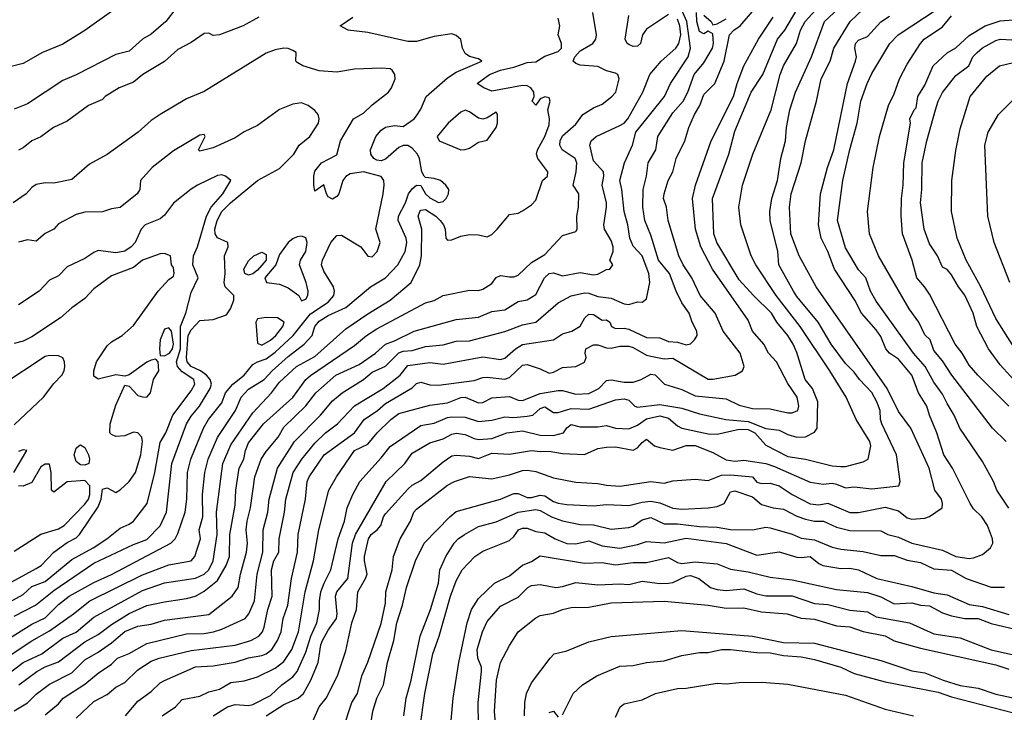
# Model space of a CAD drawing. Header units: metres. Extents: x -46681 to -43747, y -240911 to -237677.
# Tile 566 of 656: x -46072 to -45961, y -239192 to -239114. Entities that reach past the tile are written whole.
import ezdxf

# ---------------------------------------------------------------- set-up
doc = ezdxf.new("R2010")
doc.units = ezdxf.units.M
doc.layers.add('CONTOUR_INDEX', color=1, linetype='Continuous')
doc.layers.add('CONTOUR_INTER', color=3, linetype='Continuous')

msp = doc.modelspace()

# ---------------------------------------------------------------- linework, layer by layer
at = {"layer": 'CONTOUR_INDEX'}
for points, elevation in [([(-46069.1, -239192.41), (-46067.6, -239191.16), (-46067.06, -239190.52), (-46064.6, -239188.94), (-46063.1, -239187.71), (-46061.6, -239186.68), (-46060.92, -239186.02), (-46059.6, -239185.49), (-46057.6, -239184.35), (-46053.1, -239183.25), (-46051.1, -239183.23), (-46050.06, -239183.02), (-46049.1, -239182.74), (-46046.48, -239181.52), (-46046.08, -239181.02), (-46045.43, -239179.52), (-46045.13, -239176.52), (-46044.48, -239174.02), (-46044.45, -239171.52), (-46043.9, -239169.52), (-46043.77, -239168.02), (-46042.83, -239164.52), (-46040.9, -239161.52), (-46037.95, -239158.52), (-46036.6, -239156.92), (-46035.52, -239156.02), (-46033.1, -239154.51), (-46032.1, -239153.68), (-46030.6, -239152.98), (-46029.1, -239151.5), (-46028.6, -239151.3), (-46027.6, -239151.22), (-46026.1, -239150.77), (-46024.1, -239150.6), (-46022.6, -239150.16), (-46021.1, -239150.13), (-46017.1, -239149.06), (-46015.1, -239148.31), (-46013.6, -239148.02), (-46011.1, -239145.85), (-46009.6, -239145.05), (-46008.1, -239144.72), (-46007.6, -239144.73), (-46006.6, -239145.12), (-46005.1, -239145.32), (-46003.6, -239145.96), (-46003.1, -239146.04), (-46002.1, -239145.74), (-46001.6, -239145.75), (-46001.1, -239145.4), (-46000.71, -239143.52), (-46000.82, -239142.52), (-46001.6, -239140.52), (-46002.6, -239139.42), (-46002.99, -239138.52), (-46003.21, -239137.02), (-46003.61, -239135.52), (-46003.88, -239133.02), (-46004.11, -239132.02), (-46003.58, -239130.02), (-46002.67, -239128.02), (-46002.29, -239126.52), (-45999.07, -239122.52), (-45998.36, -239121.02), (-45996.39, -239118.02), (-45996.1, -239117.02), (-45996.52, -239114.02), (-45997.6, -239111.64)], 105), ([(-46044.1, -239192.53), (-46042.1, -239191.26), (-46040.47, -239190.52), (-46039.9, -239190.02), (-46039.05, -239188.52), (-46038.24, -239186.52), (-46037.93, -239184.52), (-46037.73, -239184.02), (-46037.1, -239182.83), (-46036.15, -239181.52), (-46036.06, -239181.02), (-46036.28, -239179.02), (-46036.1, -239178.51), (-46034.87, -239177.02), (-46034.33, -239173.02), (-46034, -239172.02), (-46030.54, -239166.02), (-46028.42, -239164.02), (-46027.6, -239162.83), (-46025.6, -239161.66), (-46024.1, -239161.21), (-46023.1, -239160.68), (-46022.6, -239160.56), (-46021.6, -239160.72), (-46020.6, -239161.19), (-46020.1, -239161.3), (-46018.6, -239161.16), (-46016.89, -239160.52), (-46015.1, -239160.31), (-46013.1, -239160.79), (-46011.6, -239160.84), (-46010.46, -239160.52), (-46010.1, -239159.96), (-46009.6, -239159.61), (-46008.6, -239159.87), (-46006.6, -239159.87), (-46005.6, -239159.69), (-46004.6, -239159.99), (-46003.1, -239160.07), (-46002.1, -239159.66), (-46001.1, -239158.94), (-45999.6, -239158.63), (-45998.6, -239158.87), (-45997.6, -239159.73), (-45997.1, -239159.99), (-45994.1, -239160.63), (-45993.1, -239160.7), (-45990.6, -239160.13), (-45989.6, -239160.15), (-45988.85, -239160.52), (-45987.6, -239161.94), (-45985.1, -239163.22), (-45983.1, -239163.52), (-45980.1, -239164.25), (-45979.1, -239164.34), (-45978.6, -239164.34), (-45976.6, -239163.8), (-45976.02, -239163.52), (-45975.71, -239162.02), (-45975.83, -239161.52), (-45977.39, -239159.02), (-45978.52, -239156.52), (-45980.34, -239153.52), (-45983.72, -239148.52), (-45986.43, -239145.02), (-45988.72, -239141.52), (-45989.25, -239140.52), (-45990.42, -239137.02), (-45990.65, -239135.02), (-45990.23, -239132.52), (-45989.06, -239129.02), (-45986.99, -239124.02), (-45985.98, -239120.02), (-45985.6, -239119.04), (-45984.13, -239116.52), (-45983.67, -239115.02), (-45983.14, -239114.02), (-45980.92, -239111.52)], 110), ([(-45960.42, -239161.52), (-45961.95, -239160.02), (-45966.57, -239154.02), (-45967.6, -239152.39), (-45968.6, -239151.22), (-45969.02, -239150.02), (-45969.6, -239149.44), (-45970.28, -239148.02), (-45971.38, -239146.52), (-45974.86, -239140.52), (-45975.87, -239138.02), (-45976.08, -239135.52), (-45975.46, -239130.52), (-45974.73, -239127.02), (-45973.73, -239123.52), (-45973.1, -239122.22), (-45972.47, -239120.52), (-45971.6, -239118.85), (-45970.12, -239116.52), (-45969.69, -239116.02), (-45967.6, -239114.61), (-45966.6, -239113.39)], 115), ([(-46076.6, -239185.89), (-46070.6, -239182.17), (-46069.1, -239181.45), (-46067.6, -239179.95), (-46066.39, -239179.02), (-46063.6, -239177.46), (-46061.6, -239176.57), (-46054.87, -239173.02), (-46054.39, -239172.52), (-46054.1, -239171.91), (-46053.26, -239169.52), (-46053.08, -239168.02), (-46053.02, -239165.02), (-46052.64, -239163.52), (-46051.2, -239160.02), (-46050.62, -239159.02), (-46049.1, -239157.13), (-46048.7, -239156.02), (-46047.87, -239155.02), (-46046.6, -239154.01), (-46045.6, -239152.8), (-46045.1, -239152.5), (-46044.1, -239152.15), (-46043.1, -239151.42), (-46041.06, -239149.52), (-46039.1, -239147.08), (-46037.1, -239145.76), (-46036.46, -239145.02), (-46036.36, -239144.52), (-46036.49, -239144.02), (-46037.6, -239142.27), (-46037.85, -239141.52), (-46037.75, -239141.02), (-46036.81, -239139.02), (-46036.1, -239138.22), (-46035.6, -239138.18), (-46033.39, -239139.52), (-46032.6, -239140.54), (-46032.1, -239140.64), (-46031.54, -239140.02), (-46031.2, -239139.02), (-46031.69, -239137.52), (-46030.86, -239133.52), (-46030.77, -239132.52), (-46030.8, -239132.02), (-46031.1, -239131.54), (-46033.1, -239131.04), (-46034.6, -239131.25), (-46035.1, -239131.55), (-46035.43, -239132.02), (-46035.9, -239133.52), (-46036.1, -239133.82), (-46036.6, -239134.12), (-46037.1, -239133.83), (-46037.29, -239133.52), (-46037.6, -239132.48), (-46038.6, -239133.22), (-46038.73, -239132.52), (-46038.7, -239131.52), (-46038.6, -239130.96), (-46037.86, -239130.02), (-46036.1, -239129.1), (-46035.68, -239127.52), (-46034.21, -239125.02), (-46033.1, -239124.39), (-46032.1, -239123.43), (-46030.27, -239122.02), (-46029.92, -239121.52), (-46029.52, -239120.52), (-46029.56, -239120.02), (-46029.86, -239119.52), (-46030.1, -239119.39), (-46031.1, -239119.29), (-46034.1, -239119.42), (-46036.1, -239119.75), (-46038.1, -239119.61), (-46039.95, -239119.02), (-46040.6, -239118.65), (-46040.76, -239118.52), (-46040.73, -239117.52), (-46041.1, -239117.29), (-46041.6, -239117.08), (-46042.1, -239117.04), (-46043.1, -239117.22), (-46044.1, -239117.59), (-46051.1, -239121.94), (-46053.1, -239122.76), (-46056.1, -239124.52), (-46057.1, -239125.21), (-46058.58, -239126.52), (-46062.1, -239129.05), (-46064.1, -239130.16), (-46066.1, -239131.89), (-46068.1, -239132.3), (-46069.1, -239132.25), (-46070.1, -239132.46), (-46070.6, -239132.79), (-46071.24, -239133.52), (-46072.73, -239134.52)], 100), ([(-46045.49, -239140.52), (-46044.6, -239140.12), (-46044.1, -239140.36), (-46044.11, -239141.02), (-46045.1, -239142.15), (-46045.6, -239142.54), (-46046.1, -239142.71), (-46046.52, -239142.52), (-46046.63, -239142.02), (-46046.1, -239141.07), (-46045.49, -239140.52)], 100), ([(-46026.73, -239194.02), (-46026.16, -239190.02), (-46025.25, -239185.52), (-46024.53, -239183.52), (-46023.26, -239179.02), (-46022.6, -239177.28), (-46021.93, -239176.02), (-46020.52, -239174.52), (-46019.6, -239173.91), (-46016.6, -239172.7), (-46016.1, -239172.27), (-46015.55, -239171.52), (-46015.1, -239171.33), (-46014.6, -239171.31), (-46013.6, -239171.68), (-46012.6, -239171.83), (-46011.43, -239172.52), (-46010.1, -239173.05), (-46009.1, -239173.08), (-46007.6, -239172.76), (-46006.1, -239173.32), (-46004.1, -239173.57), (-46002.1, -239173.16), (-46001.1, -239172.83), (-45999.1, -239172.96), (-45996.6, -239172.46), (-45992.1, -239173.06), (-45988.6, -239174.38), (-45986.1, -239173.99), (-45984.1, -239174.59), (-45983.6, -239174.65), (-45982.6, -239174.51), (-45981.6, -239175.31), (-45981.13, -239175.52), (-45979.1, -239175.86), (-45978.1, -239175.83), (-45977.1, -239176.02), (-45975.06, -239177.02), (-45971.1, -239177.92), (-45968.6, -239178.63), (-45967.1, -239178.86), (-45964.6, -239179.95), (-45963.1, -239180.19), (-45960.1, -239181.09)], 115), ([(-46010.6, -239192.44), (-46009.37, -239190.02), (-46008.34, -239189.02), (-46006.7, -239188.02), (-46004.1, -239186.91), (-46002.6, -239186.84), (-46001.1, -239186.5), (-45999.1, -239186.3), (-45997.1, -239185.7), (-45995.1, -239185.39), (-45994.1, -239185.36), (-45992.6, -239185.05), (-45991.6, -239185.03), (-45988.6, -239185.36), (-45987.1, -239185.41), (-45985.6, -239185.72), (-45983.6, -239185.87), (-45982.1, -239186.16), (-45979.11, -239187.02), (-45977.6, -239187.76), (-45974.1, -239188.69), (-45968.1, -239189.86), (-45966.6, -239190.38), (-45959.6, -239192.21)], 120), ([(-46012.1, -239192.17), (-46011.6, -239191.99), (-46011.1, -239192.68)], 120)]:
    msp.add_lwpolyline(points, dxfattribs=dict(at, elevation=elevation))
at = {"layer": 'CONTOUR_INTER'}
for points, elevation in [([(-46035.39, -239194.02), (-46034.43, -239191.02), (-46033.78, -239190.02), (-46033.27, -239188.02), (-46032.6, -239186.47), (-46031.1, -239182.09), (-46030.6, -239179.81), (-46030.57, -239178.52), (-46029.85, -239176.02), (-46029.7, -239174.52), (-46028.95, -239172.52), (-46027.8, -239170.52), (-46027.42, -239169.52), (-46027.1, -239169.15), (-46023.6, -239166.44), (-46022.8, -239166.02), (-46021.1, -239165.47), (-46018.6, -239165.72), (-46016.6, -239165.29), (-46015.1, -239164.78), (-46014.6, -239164.75), (-46013.6, -239164.92), (-46011.6, -239165.61), (-46009.1, -239166.13), (-46006.6, -239166.25), (-46005.6, -239166.47), (-46004.1, -239166.55), (-46000.6, -239166.02), (-45999.1, -239166.21), (-45998.1, -239165.98), (-45995.6, -239165.79), (-45994.1, -239165.94), (-45992.6, -239165.32), (-45991.6, -239165.27), (-45989.1, -239165.51), (-45988.6, -239166.13), (-45988.1, -239166.28), (-45987.1, -239166.21), (-45986.1, -239166.51), (-45984.6, -239167.51), (-45982.6, -239168.55), (-45981.6, -239168.69), (-45980.6, -239168.5), (-45978.1, -239169.54), (-45977.1, -239169.54), (-45974.1, -239168.93), (-45972.6, -239169.37), (-45971.6, -239170.13), (-45971.1, -239170.28), (-45970.6, -239170.26), (-45969.6, -239170.17), (-45969.1, -239169.98), (-45967.66, -239169.02), (-45967.61, -239168.52), (-45967.73, -239168.02), (-45968.47, -239167.02), (-45969.11, -239164.52), (-45971.2, -239160.02), (-45972.6, -239158.14), (-45973.88, -239155.52), (-45981.9, -239144.02), (-45983.81, -239140.52), (-45984.77, -239138.02), (-45984.91, -239135.02), (-45984.73, -239133.52), (-45983.59, -239130.02), (-45983.1, -239127.52), (-45981.86, -239123.02), (-45981.34, -239120.52), (-45980.31, -239118.52), (-45979.9, -239117.02), (-45978.07, -239114.02), (-45975.1, -239111.2)], 112), ([(-46054.28, -239112.52), (-46055.46, -239114.02), (-46057.1, -239115.45), (-46058.1, -239116.03), (-46059.6, -239117.37), (-46061.1, -239117.75), (-46065.6, -239120.05), (-46067.1, -239120.68), (-46071.1, -239123.33), (-46072.6, -239123.92)], 102), ([(-46039.1, -239193.73), (-46038.11, -239191.52), (-46037.33, -239190.52), (-46036.05, -239188.02), (-46035.1, -239185.18), (-46034.42, -239182.02), (-46033.89, -239180.52), (-46033.72, -239178.52), (-46032.86, -239177.02), (-46032.69, -239176.52), (-46033, -239175.02), (-46032.99, -239174.52), (-46032.53, -239172.52), (-46032.22, -239172.02), (-46031.55, -239171.52), (-46031.15, -239171.02), (-46030.82, -239170.02), (-46030.6, -239169.71), (-46028.1, -239166.92), (-46027.6, -239166.47), (-46026.6, -239165.94), (-46024.1, -239163.82), (-46023.1, -239163.13), (-46022.6, -239163.06), (-46021.1, -239163.19), (-46020.1, -239163.43), (-46018.6, -239162.82), (-46016.6, -239162.94), (-46014.1, -239162.52), (-46013.1, -239162.65), (-46012.1, -239162.59), (-46010.6, -239162.87), (-46008.1, -239163), (-46006.6, -239162.3), (-46005.6, -239162.16), (-46004.6, -239162.13), (-46002.6, -239162.49), (-46002.1, -239162.23), (-46001.6, -239161.63), (-46001.1, -239161.26), (-46000.19, -239162.02), (-45999.6, -239162.18), (-45998.1, -239162.48), (-45996.6, -239161.97), (-45995.6, -239161.97), (-45993.6, -239162.74), (-45992.1, -239163.6), (-45991.1, -239163.73), (-45990.1, -239163.63), (-45987.6, -239164.01), (-45986.6, -239164.34), (-45982.6, -239166.12), (-45981.1, -239166.33), (-45980.1, -239166.24), (-45979.6, -239166.33), (-45978.6, -239166.76), (-45977.6, -239166.65), (-45975.6, -239166.87), (-45972.54, -239166.52), (-45972.39, -239166.02), (-45972.82, -239163.02), (-45974.46, -239159.52), (-45974.62, -239159.02), (-45974.67, -239158.02), (-45975.04, -239157.02), (-45975.6, -239155.97), (-45977, -239154.52), (-45977.6, -239153.67), (-45978.6, -239152.7), (-45980.21, -239150.52), (-45981.67, -239148.02), (-45984.1, -239145.13), (-45984.47, -239144.52), (-45986.14, -239141.52), (-45986.25, -239140.02), (-45987.12, -239136.52), (-45987.13, -239135.52), (-45986.93, -239134.02), (-45986.26, -239132.02), (-45985.91, -239129.52), (-45985.36, -239127.52), (-45985.26, -239126.02), (-45984.89, -239124.02), (-45984.23, -239122.02), (-45982.43, -239118.02), (-45980.97, -239114.02), (-45978.31, -239111.52)], 111), ([(-45960.1, -239169.07), (-45961.47, -239167.02), (-45961.86, -239166.02), (-45963.1, -239163.78), (-45965.64, -239160.02), (-45966.28, -239158.52), (-45967.1, -239157.23), (-45967.6, -239156.18), (-45968.6, -239154.79), (-45969.59, -239153.02), (-45970.91, -239151.52), (-45975.1, -239145.65), (-45975.75, -239144.52), (-45976.28, -239143.02), (-45977.1, -239142.11), (-45978.6, -239139.63), (-45979.48, -239136.52), (-45978.87, -239132.02), (-45978.1, -239128.48), (-45977.27, -239125.52), (-45976.87, -239123.02), (-45976.14, -239121.02), (-45975.6, -239119.91), (-45973.56, -239116.52), (-45972.64, -239115.52), (-45968.1, -239112.54)], 114), ([(-46075.6, -239187.33), (-46070.6, -239184.04), (-46068.6, -239182.92), (-46065.88, -239181.02), (-46064.03, -239179.52), (-46058.1, -239176.6), (-46055.1, -239175.46), (-46052.6, -239175), (-46052.18, -239174.52), (-46051.52, -239172.52), (-46051.67, -239171.52), (-46051.25, -239170.02), (-46051.29, -239167.52), (-46051.04, -239165.02), (-46050.68, -239163.52), (-46049.6, -239161.06), (-46047.59, -239158.02), (-46046.92, -239156.52), (-46046.1, -239155.6), (-46044.33, -239154.52), (-46043.41, -239153.52), (-46041.6, -239151.9), (-46039.81, -239150.52), (-46038.91, -239149.52), (-46038.59, -239148.52), (-46038.1, -239147.91), (-46037.1, -239147.25), (-46035.1, -239146.37), (-46032.31, -239144.02), (-46030.6, -239143), (-46029.21, -239141.52), (-46028.37, -239140.02), (-46028.19, -239139.02), (-46028.28, -239138.52), (-46029.16, -239136.52), (-46029.13, -239136.02), (-46028.36, -239134.52), (-46028.01, -239133.52), (-46027.6, -239132.96), (-46027.1, -239132.54), (-46026.6, -239132.58), (-46026.07, -239133.52), (-46025.6, -239133.97), (-46024.6, -239134.48), (-46024.1, -239134.36), (-46023.75, -239134.02), (-46023.5, -239133.52), (-46023.46, -239133.02), (-46023.77, -239132.52), (-46024.39, -239132.02), (-46025.1, -239131.79), (-46026.1, -239131.67), (-46026.25, -239131.52), (-46026.49, -239131.02), (-46026.76, -239129.52), (-46027, -239129.02), (-46027.6, -239128.35), (-46028.1, -239128.06), (-46028.6, -239128.05), (-46029.1, -239128.26), (-46030.6, -239129.59), (-46031.1, -239129.78), (-46031.6, -239129.72), (-46031.91, -239129.52), (-46032.28, -239129.02), (-46032.3, -239128.52), (-46031.7, -239127.02), (-46031.1, -239126.31), (-46030.6, -239125.96), (-46029.6, -239125.77), (-46028.6, -239125.9), (-46027.37, -239125.02), (-46027.1, -239124.7), (-46026.6, -239123.93), (-46026.01, -239122.52), (-46023.6, -239120.4), (-46022.6, -239119.76), (-46019.7, -239118.52), (-46020.1, -239118.24), (-46021.1, -239117.99), (-46021.6, -239117.63), (-46021.89, -239117.02), (-46022.1, -239116.05), (-46022.6, -239115.62), (-46023.1, -239115.4), (-46025.1, -239115.71), (-46027.1, -239116.28), (-46028.1, -239116.3), (-46032.6, -239115.25), (-46034.83, -239115.02), (-46035.72, -239114.52), (-46034.32, -239113.52)], 101), ([(-46074.96, -239189.02), (-46071.6, -239186.5), (-46069.49, -239185.52), (-46067.1, -239183.76), (-46065.6, -239183.08), (-46063.6, -239181.39), (-46058.1, -239178.35), (-46055.6, -239177.48), (-46052.1, -239176.97), (-46051.1, -239176.53), (-46050.6, -239176.04), (-46050.11, -239175.02), (-46049.66, -239172.02), (-46049.74, -239169.52), (-46049.01, -239164.02), (-46048.1, -239161.9), (-46045.6, -239158.29), (-46043.5, -239156.02), (-46042.6, -239154.82), (-46040.68, -239153.02), (-46038.6, -239151.9), (-46035.1, -239148.78), (-46032.6, -239147.07), (-46030.1, -239145.55), (-46027.69, -239143.52), (-46026.74, -239141.52), (-46026.55, -239140.52), (-46026.51, -239137.52), (-46026.9, -239136.02), (-46026.74, -239135.52), (-46026.6, -239135.36), (-46026.1, -239135.29), (-46024.93, -239136.02), (-46024.41, -239136.52), (-46024.06, -239137.02), (-46023.87, -239137.52), (-46023.78, -239138.52), (-46023.6, -239138.75), (-46023.1, -239138.71), (-46022.1, -239138.3), (-46021.1, -239138.09), (-46020.1, -239138.13), (-46019.1, -239138.37), (-46018.6, -239138.1), (-46017.98, -239137.52), (-46016.6, -239135.86), (-46015.6, -239135.7), (-46015.1, -239135.44), (-46014.1, -239134.76), (-46013.6, -239134.24), (-46012.87, -239132.02), (-46012.29, -239131.52), (-46012.26, -239131.02), (-46013.38, -239129.52), (-46013.52, -239129.02), (-46013.42, -239128.52), (-46012.59, -239127.02), (-46012.1, -239125.7), (-46012.06, -239125.02), (-46012.24, -239124.02), (-46011.97, -239123.02), (-46012.1, -239122.66), (-46012.6, -239122.55), (-46013.1, -239122.78), (-46013.6, -239123.48), (-46014.02, -239123.02), (-46013.79, -239122.52), (-46013.85, -239122.02), (-46014.18, -239121.52), (-46014.6, -239121.28), (-46015.1, -239121.26), (-46018.6, -239121.89), (-46019.47, -239121.52), (-46020.24, -239121.02), (-46018.83, -239120.02), (-46017.6, -239119.53), (-46016.1, -239119.18), (-46014.6, -239118.64), (-46013.6, -239118.57), (-46012.6, -239117.95), (-46011.1, -239117.41), (-46010.72, -239117.02), (-46010.69, -239116.52), (-46011.07, -239115.52), (-46010.88, -239114.52), (-46011.1, -239113.65)], 102), ([(-46061.6, -239112.89), (-46064.6, -239115.04), (-46067.1, -239116.6), (-46069.39, -239117.52), (-46071.6, -239118.77), (-46074.1, -239119.4)], 103), ([(-46044.93, -239113.52), (-46046.7, -239114.52), (-46049.38, -239115.52), (-46050.1, -239115.62), (-46050.6, -239115.33), (-46051.1, -239115.39), (-46052.6, -239116.39), (-46054.1, -239117.19), (-46055.6, -239118.55), (-46058.07, -239120.02), (-46059.1, -239120.88), (-46060.74, -239121.52), (-46062.31, -239122.52), (-46062.6, -239122.85), (-46064.18, -239123.52), (-46066.6, -239125.3), (-46068.15, -239126.02), (-46069.6, -239127.07), (-46070.6, -239127.52), (-46071.6, -239128.32), (-46072.1, -239128.56)], 101), ([(-46072.08, -239189.02), (-46070.03, -239187.52), (-46069.1, -239186.99), (-46067.6, -239186.42), (-46064.6, -239184.18), (-46063.1, -239183.33), (-46061.6, -239182.22), (-46059.6, -239180.98), (-46057.6, -239180.07), (-46055.6, -239179.63), (-46053.1, -239179.28), (-46052.1, -239178.99), (-46051.1, -239178.42), (-46049.6, -239177.23), (-46048.63, -239175.52), (-46048.26, -239174.52), (-46048.22, -239172.02), (-46047.6, -239168.73), (-46047.54, -239167.02), (-46047.15, -239164.52), (-46046.63, -239163.52), (-46046.44, -239162.52), (-46046.1, -239161.68), (-46044.42, -239159.52), (-46041.1, -239156.53), (-46039.61, -239154.52), (-46039.1, -239154.07), (-46034.1, -239150.65), (-46032.75, -239149.52), (-46031.6, -239148.76), (-46026.1, -239145.83), (-46025.1, -239145.57), (-46024.1, -239145.02), (-46021.1, -239144.41), (-46020.1, -239144.44), (-46019.6, -239144.3), (-46018.6, -239143.63), (-46018.1, -239142.97), (-46017.6, -239142.73), (-46016.6, -239142.89), (-46016.1, -239142.88), (-46015.6, -239142.71), (-46014.1, -239141.29), (-46012.6, -239140.36), (-46010.6, -239138.22), (-46009.1, -239137.76), (-46008.92, -239137.52), (-46008.97, -239136.02), (-46008.78, -239135.02), (-46008.76, -239133.52), (-46009.39, -239132.52), (-46009.06, -239131.02), (-46008.98, -239130.02), (-46009.15, -239129.52), (-46010.64, -239128.52), (-46010.91, -239128.02), (-46010.86, -239127.52), (-46010.6, -239126.95), (-46009.1, -239125.62), (-46008.29, -239124.52), (-46007.1, -239123.77), (-46006.1, -239123.36), (-46005, -239122.52), (-46004.55, -239122.02), (-46004.17, -239120.52), (-46004.33, -239120.02), (-46004.6, -239119.85), (-46005.6, -239119.59), (-46006.6, -239119.11), (-46008.6, -239118.96), (-46009.1, -239118.79), (-46009.39, -239118.52), (-46009.21, -239118.02), (-46008.6, -239117.33), (-46007.16, -239116.52), (-46006.81, -239116.02), (-46006.74, -239115.52), (-46007.17, -239113.02)], 103), ([(-46065.6, -239192.81), (-46063.6, -239190.93), (-46062.1, -239190.13), (-46061.1, -239189.3), (-46060.1, -239188.77), (-46058.6, -239187.33), (-46057.1, -239186.36), (-46056.2, -239186.02), (-46052.6, -239185.13), (-46047.6, -239184.55), (-46045.85, -239184.02), (-46044.95, -239183.52), (-46044.51, -239183.02), (-46044.33, -239182.52), (-46043.92, -239180.52), (-46043.41, -239179.02), (-46043.51, -239176.02), (-46043.22, -239175.02), (-46042.69, -239174.02), (-46042.64, -239172.52), (-46042.02, -239169.52), (-46041.87, -239168.02), (-46041.05, -239165.02), (-46040.09, -239163.52), (-46038.6, -239161.71), (-46037.38, -239160.52), (-46036.04, -239159.52), (-46034.1, -239157.47), (-46030.89, -239155.52), (-46028.96, -239154.02), (-46028.1, -239152.93), (-46025.6, -239152.6), (-46024.1, -239152.76), (-46019.6, -239151.95), (-46017.6, -239152.25), (-46017.1, -239152.11), (-46015.9, -239151.02), (-46015.1, -239150.55), (-46011.6, -239150.02), (-46010.6, -239149.34), (-46009.53, -239149.02), (-46008.6, -239148.47), (-46008.06, -239147.52), (-46007.6, -239147.12), (-46007.1, -239147.16), (-46006.1, -239147.79), (-46005.6, -239147.77), (-46005.23, -239148.02), (-46005.04, -239148.52), (-46004.6, -239148.72), (-46003.6, -239148.69), (-46003.1, -239148.81), (-46001.1, -239149.77), (-45999.6, -239149.81), (-45998.6, -239150.2), (-45997.6, -239150.3), (-45996.6, -239150.58), (-45996.1, -239150.48), (-45995.66, -239150.02), (-45995.35, -239149.52), (-45995.38, -239149.02), (-45995.94, -239148.02), (-45996.28, -239147.02), (-45997.1, -239145.83), (-45997.73, -239144.52), (-45998.5, -239142.52), (-45999.73, -239141.02), (-46000.6, -239138.17), (-46001.29, -239136.52), (-46001.51, -239135.02), (-46001.47, -239133.02), (-46001.09, -239131.52), (-46000.89, -239130.02), (-46000.02, -239128.52), (-45999.81, -239127.02), (-45998.1, -239124.34), (-45996.93, -239123.02), (-45996.4, -239122.02), (-45995.69, -239120.02), (-45994.6, -239118.7), (-45993.62, -239117.02), (-45993.51, -239116.52), (-45993.6, -239115.42), (-45994.1, -239115.13), (-45994.6, -239115.41), (-45995.1, -239115.17), (-45995.39, -239114.02), (-45995.42, -239113.02)], 106), ([(-46060, -239192.52), (-46058.6, -239190.88), (-46057.1, -239189.8), (-46056.1, -239188.82), (-46055.6, -239188.55), (-46052.1, -239187), (-46050.1, -239186.88), (-46047.6, -239186.45), (-46046.1, -239185.97), (-46044.6, -239185.73), (-46044.09, -239185.52), (-46043.46, -239185.02), (-46042.83, -239184.02), (-46042.41, -239183.02), (-46042.18, -239181.52), (-46041.67, -239180.02), (-46041.25, -239177.02), (-46040.58, -239174.02), (-46040.5, -239172.02), (-46039.66, -239168.02), (-46039.48, -239166.02), (-46039.25, -239165.52), (-46037.55, -239163.02), (-46034.1, -239160.54), (-46033.01, -239159.02), (-46031.51, -239158.02), (-46030.6, -239157.2), (-46027.6, -239155.46), (-46027.1, -239154.96), (-46026.6, -239154.79), (-46025.6, -239155.11), (-46024.6, -239155.13), (-46020.6, -239154.6), (-46019.6, -239154.28), (-46019.1, -239154.24), (-46017.1, -239154.47), (-46016.6, -239154.29), (-46015.1, -239152.88), (-46014.6, -239152.8), (-46013.1, -239153.31), (-46012.1, -239153.8), (-46011.6, -239153.69), (-46010.6, -239153.16), (-46009.1, -239153.02), (-46008.1, -239152.54), (-46007.93, -239152.02), (-46008.03, -239151.52), (-46007.96, -239151.02), (-46007.1, -239150.58), (-46006.6, -239150.58), (-46005.6, -239150.93), (-46005.1, -239150.97), (-46004.1, -239150.72), (-46003.1, -239150.73), (-46002.6, -239150.89), (-46001.1, -239151.74), (-46000.6, -239151.88), (-45999.1, -239152.17), (-45998.1, -239152.08), (-45994.1, -239154.45), (-45993.6, -239154.47), (-45991.07, -239154.02), (-45990.25, -239153.52), (-45990.05, -239153.02), (-45990.5, -239151.52), (-45992.42, -239149.02), (-45993.33, -239147.02), (-45995.02, -239145.02), (-45995.95, -239143.02), (-45996.95, -239141.52), (-45997.45, -239140.52), (-45998.65, -239136.52), (-45998.84, -239135.02), (-45999.16, -239134.02), (-45999.09, -239133.52), (-45998.65, -239132.02), (-45998.11, -239131.02), (-45997.72, -239129.52), (-45996.74, -239127.52), (-45996.3, -239126.02), (-45995.66, -239124.52), (-45995.05, -239123.52), (-45994.6, -239122.28), (-45993.37, -239121.02), (-45992.31, -239118.52), (-45991.71, -239115.52), (-45991.23, -239115.02), (-45990.49, -239114.52), (-45989.1, -239112.89)], 107), ([(-46055.87, -239192.52), (-46054.37, -239191.52), (-46053.6, -239190.7), (-46051.6, -239190.32), (-46050.6, -239189.82), (-46049.4, -239189.52), (-46048.1, -239188.77), (-46046.6, -239188.58), (-46045.1, -239188.13), (-46043.1, -239187.16), (-46042.1, -239186.41), (-46041.21, -239185.02), (-46040.44, -239183.02), (-46039.69, -239178.52), (-46038.75, -239175.02), (-46038.16, -239171.52), (-46037.01, -239167.02), (-46036.15, -239165.52), (-46034.13, -239162.52), (-46032.6, -239161.83), (-46031.55, -239160.52), (-46030.02, -239159.02), (-46029.1, -239158.34), (-46025.6, -239157.4), (-46023.6, -239157.14), (-46022.1, -239156.55), (-46021.6, -239156.52), (-46020.1, -239157.13), (-46019.6, -239157.12), (-46018.6, -239156.58), (-46016.6, -239156.43), (-46015.6, -239156.84), (-46015.1, -239156.87), (-46013.1, -239156.09), (-46011.1, -239155.76), (-46010.6, -239155.76), (-46009.1, -239156.16), (-46007.6, -239156.08), (-46006.49, -239155.52), (-46005.6, -239154.61), (-46005.1, -239154.54), (-46003.6, -239154.81), (-46002.6, -239154.81), (-46001.68, -239154.52), (-46000.6, -239153.89), (-46000.1, -239153.97), (-45999.04, -239155.02), (-45997.1, -239155.65), (-45995.6, -239156.35), (-45992.1, -239156.7), (-45990.6, -239157.42), (-45989.1, -239157.78), (-45987.1, -239157.82), (-45985.1, -239158.28), (-45984.6, -239158.29), (-45983.99, -239158.02), (-45983.87, -239157.52), (-45984.06, -239156.52), (-45985.1, -239154.97), (-45986.37, -239152.52), (-45987.29, -239151.52), (-45987.84, -239150.52), (-45989.11, -239149.02), (-45989.6, -239147.79), (-45993.61, -239142.02), (-45994.95, -239139.52), (-45995.55, -239137.52), (-45995.88, -239134.02), (-45995.54, -239132.52), (-45993.78, -239127.52), (-45991.25, -239122.52), (-45990.84, -239121.02), (-45990.08, -239119.02), (-45988.44, -239116.02), (-45986.78, -239113.52)], 108), ([(-46050.09, -239192.52), (-46048.46, -239191.52), (-46047.6, -239191.27), (-46046.1, -239191.37), (-46045.6, -239191.27), (-46043.6, -239190.25), (-46042.33, -239189.02), (-46041.1, -239188.11), (-46040.6, -239187.53), (-46039.6, -239185.35), (-46039.06, -239183.52), (-46038.37, -239182.02), (-46038.07, -239180.52), (-46038.08, -239179.52), (-46037.92, -239178.52), (-46037.56, -239177.52), (-46036.78, -239176.02), (-46035.98, -239172.52), (-46035.25, -239170.52), (-46034.95, -239169.02), (-46034.3, -239167.52), (-46033.5, -239166.02), (-46031.1, -239163.38), (-46030.1, -239162.09), (-46026.6, -239159.7), (-46025.1, -239159.45), (-46023.6, -239158.8), (-46023.1, -239158.74), (-46021.6, -239158.78), (-46020.1, -239159.27), (-46018.6, -239159.11), (-46017.1, -239158.71), (-46016.1, -239158.8), (-46014.6, -239158.65), (-46013.93, -239158.52), (-46013.1, -239157.78), (-46012.6, -239157.61), (-46011.6, -239158.25), (-46011.1, -239158.23), (-46009.6, -239157.8), (-46007.6, -239157.87), (-46004.6, -239156.82), (-46003.6, -239156.7), (-46003.1, -239156.84), (-46002.41, -239157.52), (-46002.1, -239157.65), (-45999.6, -239157.34), (-45997.1, -239157.74), (-45995.1, -239158.38), (-45992.13, -239159.02), (-45989.6, -239159.24), (-45987.6, -239160.03), (-45986.1, -239160.22), (-45985.1, -239160.72), (-45984.1, -239161.01), (-45983.1, -239160.98), (-45982.1, -239160.47), (-45981.79, -239160.02), (-45981.72, -239157.02), (-45982.32, -239155.52), (-45983.15, -239154.52), (-45984.1, -239151.45), (-45984.51, -239150.52), (-45985.1, -239149.51), (-45986.35, -239148.02), (-45986.95, -239147.02), (-45988.99, -239145.02), (-45990.6, -239143.22), (-45993.12, -239139.02), (-45993.48, -239138.02), (-45993.61, -239134.02), (-45991.78, -239129.02), (-45991.1, -239126.41), (-45989.24, -239122.02), (-45987.93, -239120.02), (-45986.29, -239116.02), (-45985.46, -239115.02), (-45984.1, -239112.71)], 109), ([(-46032.92, -239197.52), (-46032.04, -239192.02), (-46031.6, -239190.52), (-46030.84, -239189.02), (-46030.4, -239186.52), (-46029.65, -239184.02), (-46029.34, -239182.02), (-46028.7, -239180.02), (-46028.25, -239178.02), (-46027.23, -239175.02), (-46026.24, -239173.02), (-46023.34, -239170.02), (-46022.6, -239169.42), (-46017.61, -239168.02), (-46016.1, -239167.41), (-46015.6, -239167.39), (-46014.6, -239167.86), (-46014.1, -239167.86), (-46013.1, -239167.59), (-46012.6, -239167.64), (-46011.6, -239168.3), (-46011.1, -239168.5), (-46010.1, -239168.64), (-46007.1, -239168.8), (-46005.6, -239168.64), (-46003.1, -239168.74), (-46001.6, -239168.37), (-46000.6, -239168.27), (-45999.6, -239168.46), (-45998.1, -239169.06), (-45997.1, -239169.18), (-45994.1, -239169.02), (-45993.1, -239168.86), (-45992.32, -239168.52), (-45991.6, -239167.22), (-45991.1, -239167.1), (-45989.1, -239167.79), (-45988.1, -239168.62), (-45986.76, -239169.02), (-45985.6, -239169.17), (-45984.1, -239169.95), (-45983.1, -239170.31), (-45982.1, -239170.51), (-45981.07, -239170.52), (-45979.6, -239171.21), (-45978.1, -239171.57), (-45974.6, -239171.61), (-45973.81, -239172.02), (-45972.6, -239172.35), (-45971.1, -239173.01), (-45967.6, -239173.8), (-45966.1, -239174.52), (-45964.6, -239174.73), (-45964.1, -239174.66), (-45963.1, -239174.28), (-45962.17, -239173.52), (-45961.92, -239173.02), (-45961.96, -239172.52), (-45962.52, -239171.02), (-45963.16, -239170.02), (-45964.1, -239169.11), (-45964.5, -239168.52), (-45966.47, -239164.52), (-45967.45, -239163.02), (-45968.25, -239160.52), (-45969.1, -239158.53), (-45969.39, -239157.52), (-45970.32, -239156.02), (-45971.08, -239154.02), (-45972.6, -239152.2), (-45973.62, -239151.52), (-45974.01, -239151.02), (-45974.6, -239149.64), (-45975.1, -239148.89), (-45976.77, -239147.02), (-45977.53, -239145.52), (-45979.84, -239142.02), (-45980.58, -239140.02), (-45981.32, -239138.52), (-45981.65, -239137.02), (-45981.41, -239133.52), (-45980.61, -239130.52), (-45979.91, -239128.52), (-45978.35, -239121.02), (-45977.46, -239118.52), (-45977.35, -239118.02), (-45977.52, -239117.02), (-45977.44, -239116.52), (-45977.1, -239116.15), (-45976.1, -239115.72), (-45974.6, -239114.06), (-45973.6, -239113.43)], 113), ([(-45998.6, -239113.22), (-46001.1, -239114.88), (-46001.53, -239115.52), (-46001.78, -239116.52), (-46002.1, -239116.82), (-46002.6, -239116.84), (-46003.1, -239116.63), (-46003.27, -239116.52), (-46003.49, -239116.02), (-46003.1, -239113.34)], 104), ([(-45994.6, -239113.3), (-45993.79, -239114.02), (-45993.6, -239114.4), (-45993.1, -239114.27), (-45992.1, -239113.71)], 106), ([(-46072.6, -239191.96), (-46071.1, -239191.07), (-46070.1, -239190.1), (-46068.6, -239188.97), (-46066.1, -239187.68), (-46064.6, -239186.19), (-46063.1, -239185.33), (-46061.6, -239184.27), (-46060.1, -239182.99), (-46058.6, -239182.41), (-46057.1, -239182.17), (-46055.6, -239181.7), (-46050.6, -239181.07), (-46047.95, -239179.02), (-46047.29, -239178.02), (-46047.02, -239176.52), (-46046.32, -239174.02), (-46046.21, -239173.02), (-46046.36, -239171.52), (-46046.26, -239170.52), (-46045.87, -239169.02), (-46045.39, -239165.52), (-46044.66, -239163.52), (-46044.1, -239162.64), (-46042.76, -239161.02), (-46042.1, -239159.88), (-46039.6, -239157.5), (-46038.5, -239156.02), (-46036.23, -239154.02), (-46033.6, -239152.8), (-46031.74, -239151.52), (-46030.6, -239150.52), (-46029.6, -239150.15), (-46027.36, -239149.02), (-46022.6, -239147.71), (-46020.1, -239147.46), (-46018.6, -239146.82), (-46017.1, -239146.63), (-46015.6, -239145.69), (-46014.6, -239145.51), (-46013.6, -239144.89), (-46012.64, -239143.02), (-46012.1, -239142.5), (-46011.6, -239142.43), (-46010.6, -239142.8), (-46008.6, -239142.4), (-46007.1, -239142.66), (-46006.6, -239142.58), (-46005.6, -239142.06), (-46005.22, -239142.02), (-46004.89, -239141.52), (-46005.24, -239141.02), (-46004.85, -239140.02), (-46004.86, -239139.52), (-46005.1, -239138.77), (-46005.83, -239137.52), (-46005.92, -239137.02), (-46005.61, -239135.02), (-46005.62, -239134.52), (-46006.09, -239132.52), (-46005.9, -239131.52), (-46005.96, -239131.02), (-46007.1, -239129.78), (-46007.49, -239128.02), (-46007.34, -239127.52), (-46006.79, -239127.02), (-46004.1, -239125.79), (-46003.6, -239125.51), (-46003.19, -239125.02), (-46001.51, -239122.02), (-46000.7, -239120.02), (-45999.44, -239118.52), (-45997.79, -239117.02), (-45997.43, -239116.52), (-45997.19, -239115.52), (-45997.34, -239114.52), (-45997.6, -239113.77)], 104), ([(-45960.1, -239157.53), (-45963.63, -239154.02), (-45964.6, -239152.88), (-45965.38, -239151.52), (-45966.19, -239150.52), (-45969.1, -239144.84), (-45969.6, -239144.05), (-45970.5, -239143.02), (-45971.03, -239141.02), (-45972.15, -239138.02), (-45972.29, -239136.02), (-45972.27, -239134.02), (-45972.06, -239132.52), (-45971.97, -239130.02), (-45971.22, -239125.52), (-45971.31, -239125.02), (-45970.82, -239124.02), (-45970.6, -239123.8), (-45970.4, -239122.52), (-45969.6, -239121.21), (-45968.68, -239119.02), (-45967.1, -239117.58), (-45966.1, -239116.99), (-45964.6, -239115.6), (-45962.8, -239114.52), (-45961.1, -239113.94), (-45959.6, -239113.84)], 116), ([(-45957.6, -239156.68), (-45961.1, -239152.83), (-45962.42, -239151.02), (-45963.73, -239148.52), (-45964.16, -239147.02), (-45965.1, -239144.96), (-45965.8, -239144.02), (-45966.6, -239142.65), (-45967.1, -239142.08), (-45967.6, -239141.79), (-45968.18, -239140.52), (-45969.1, -239139.15), (-45969.7, -239137.52), (-45970.11, -239134.52), (-45969.95, -239133.02), (-45969.93, -239130.02), (-45969.4, -239127.52), (-45968.39, -239124.02), (-45968.09, -239123.02), (-45967.6, -239122.05), (-45966.1, -239120.14), (-45964.62, -239119.02), (-45964.2, -239118.02), (-45963.71, -239117.52), (-45963.1, -239117.01), (-45961.6, -239116.16), (-45961.1, -239116.02), (-45959.1, -239116.13)], 117), ([(-45958.6, -239152.32), (-45961.6, -239147.6), (-45963.28, -239144.02), (-45964.95, -239141.02), (-45965.96, -239138.52), (-45966.6, -239135.52), (-45966.56, -239132.02), (-45966.1, -239128.61), (-45965.6, -239126.17), (-45964.49, -239122.52), (-45962.6, -239120.22), (-45961.18, -239119.02), (-45959.6, -239118.65)], 118), ([(-46072.6, -239181.25), (-46070.21, -239180.02), (-46068.1, -239178.38), (-46063.6, -239175.29), (-46059.1, -239173.18), (-46057.6, -239172.6), (-46056.1, -239171.04), (-46055.37, -239169.52), (-46054.76, -239164.02), (-46053.13, -239159.52), (-46052.6, -239158.65), (-46051.66, -239157.52), (-46050.45, -239155.52), (-46050.29, -239155.02), (-46050.44, -239154.52), (-46050.84, -239154.02), (-46051.53, -239153.52), (-46052.6, -239153.02), (-46053.05, -239152.52), (-46053.13, -239152.02), (-46052.92, -239149.52), (-46052.6, -239148.89), (-46051.6, -239147.85), (-46050.1, -239147.73), (-46048.6, -239147.21), (-46048.12, -239146.52), (-46047.77, -239145.52), (-46047.76, -239145.02), (-46048.73, -239144.02), (-46048.84, -239143.52), (-46048.74, -239142.52), (-46048.83, -239140.52), (-46048.42, -239139.52), (-46048.45, -239139.02), (-46049.6, -239138.5), (-46049.88, -239138.02), (-46049.92, -239137.52), (-46049.63, -239136.52), (-46049.1, -239135.52), (-46048.15, -239134.52), (-46045.1, -239132), (-46042.6, -239130.64), (-46040.98, -239129.02), (-46040.38, -239128.02), (-46039.18, -239127.02), (-46038.17, -239125.52), (-46038.1, -239125.02), (-46038.21, -239124.52), (-46038.6, -239124.1), (-46039.34, -239123.52), (-46040.1, -239123.23), (-46041.1, -239123.37), (-46042.6, -239123.99), (-46045.1, -239125.79), (-46046.6, -239126.48), (-46047.6, -239127.18), (-46050.1, -239128.31), (-46051.6, -239128.68), (-46051.76, -239128.52), (-46051.02, -239127.02), (-46051.1, -239126.8), (-46051.6, -239126.86), (-46054.6, -239128.64), (-46056.99, -239130.52), (-46058.31, -239132.02), (-46058.41, -239133.02), (-46058.7, -239133.52), (-46060.6, -239135.06), (-46061.6, -239135.2), (-46062.6, -239135.55), (-46064.6, -239135.58), (-46065.6, -239135.84), (-46067.6, -239136.91), (-46068.1, -239137.49), (-46069.1, -239138.01), (-46070.1, -239138.85), (-46071.1, -239138.72), (-46072.1, -239138.96)], 99), ([(-45959.99, -239143.52), (-45961.76, -239139.02), (-45962.47, -239136.02), (-45962.81, -239128.02), (-45962.44, -239126.52), (-45961.28, -239124.52), (-45959.6, -239122.83)], 119), ([(-46022.1, -239124.27), (-46023.51, -239125.52), (-46024.75, -239127.02), (-46024.54, -239127.52), (-46022.1, -239128.53), (-46021.6, -239128.51), (-46021.1, -239128.34), (-46020.1, -239127.66), (-46019.1, -239127.43), (-46018.08, -239126.02), (-46017.94, -239125.52), (-46017.96, -239124.52), (-46018.1, -239124.27), (-46019.1, -239124.93), (-46019.6, -239125.05), (-46020.1, -239124.96), (-46021.1, -239124.25), (-46021.6, -239124.05), (-46022.1, -239124.27)], 101), ([(-46073.1, -239179.65), (-46071.6, -239178.82), (-46070.6, -239177.92), (-46069.1, -239177.35), (-46066.1, -239174.85), (-46063.66, -239173.52), (-46062.13, -239172.52), (-46060.6, -239171.3), (-46059.6, -239170.87), (-46059.1, -239170.52), (-46057.55, -239168.52), (-46056.71, -239165.02), (-46056.1, -239161.63), (-46055.47, -239160.52), (-46054.66, -239158.52), (-46052.6, -239155.77), (-46052.16, -239155.02), (-46052.27, -239154.52), (-46053.6, -239153.62), (-46054.15, -239153.02), (-46054.25, -239152.52), (-46053.81, -239151.02), (-46053.81, -239148.52), (-46053.2, -239147.02), (-46052.6, -239144.68), (-46051.81, -239143.02), (-46052.41, -239141.52), (-46052.33, -239140.52), (-46051.88, -239139.52), (-46050.86, -239136.02), (-46050.31, -239135.02), (-46048.99, -239133.52), (-46048.1, -239132.02), (-46048.7, -239131.52), (-46049.1, -239131.36), (-46049.6, -239131.42), (-46051.86, -239132.52), (-46052.6, -239133), (-46054.6, -239134.56), (-46055.6, -239135.91), (-46056.1, -239136.35), (-46057.8, -239137.02), (-46058.25, -239137.52), (-46058.91, -239139.02), (-46059.38, -239139.52), (-46060.1, -239139.99), (-46061.1, -239140.19), (-46063.1, -239139.93), (-46063.6, -239140.15), (-46064.6, -239140.82), (-46066.6, -239141.76), (-46067.6, -239142.78), (-46068.6, -239143.29), (-46069.77, -239144.52), (-46072.1, -239146.05)], 98), ([(-46040.6, -239138.39), (-46041.1, -239138.61), (-46041.6, -239139.03), (-46042.6, -239140.36), (-46043.02, -239141.52), (-46044.25, -239143.02), (-46044.07, -239143.52), (-46042.6, -239143.71), (-46041.6, -239144.15), (-46040.41, -239145.02), (-46040.1, -239145.6), (-46039.6, -239145.43), (-46039.4, -239145.02), (-46039.37, -239144.52), (-46039.57, -239143.52), (-46040.32, -239141.52), (-46040.23, -239141.02), (-46039.62, -239140.02), (-46039.46, -239139.02), (-46039.6, -239138.47), (-46040.1, -239138.31), (-46040.6, -239138.39)], 99), ([(-46074.05, -239178.02), (-46070.1, -239175.88), (-46069.56, -239175.52), (-46068.12, -239174.02), (-46066.6, -239172.95), (-46065.6, -239172.42), (-46065.2, -239172.02), (-46063.1, -239168.9), (-46062.77, -239168.02), (-46062.6, -239166.9), (-46062.1, -239166.76), (-46061.1, -239167.27), (-46060.6, -239166.97), (-46059.6, -239166.04), (-46058.9, -239165.02), (-46058.29, -239163.02), (-46058.08, -239161.52), (-46058.15, -239161.02), (-46058.6, -239160.54), (-46059.1, -239160.47), (-46060.1, -239160.87), (-46061.1, -239160.96), (-46061.6, -239160.73), (-46061.77, -239160.52), (-46061.75, -239159.52), (-46061.1, -239157.39), (-46060.1, -239155.15), (-46059.6, -239155.26), (-46058.6, -239156.3), (-46058.1, -239156.48), (-46057.6, -239156.52), (-46057.19, -239156.02), (-46056.86, -239154.52), (-46056.23, -239153.52), (-46056.31, -239152.52), (-46056.6, -239152.2), (-46057.1, -239152.32), (-46057.6, -239152.55), (-46059.6, -239153.99), (-46060.1, -239154.13), (-46061.1, -239153.96), (-46063.1, -239154.45), (-46063.6, -239154.11), (-46063.59, -239153.52), (-46063.3, -239152.52), (-46062.1, -239150.71), (-46061.6, -239150.25), (-46060.4, -239149.52), (-46059.1, -239148.39), (-46056.33, -239144.52), (-46055.1, -239143.18), (-46054.6, -239142.82), (-46054.51, -239142.52), (-46054.6, -239141.83), (-46054.8, -239141.52), (-46054.94, -239140.52), (-46055.1, -239140.43), (-46055.6, -239140.26), (-46056.1, -239140.31), (-46058.1, -239141), (-46059.1, -239141.84), (-46061.6, -239142.8), (-46063.6, -239144.25), (-46064.6, -239145.34), (-46066.1, -239146.39), (-46067.38, -239147.52), (-46070.6, -239149.68), (-46071.6, -239150.18), (-46072.6, -239150.43)], 97), ([(-46044.1, -239147.51), (-46045.1, -239147.66), (-46045.28, -239148.02), (-46045.1, -239150.41), (-46044.6, -239150.61), (-46043.6, -239150.05), (-46043.01, -239149.52), (-46042.21, -239148.52), (-46042.08, -239148.02), (-46042.83, -239147.52), (-46044.1, -239147.51)], 99), ([(-46055.6, -239148.81), (-46056.08, -239150.02), (-46056.17, -239151.02), (-46056.1, -239151.78), (-46055.6, -239151.83), (-46055.03, -239151.52), (-46054.69, -239151.02), (-46054.57, -239150.52), (-46054.83, -239149.02), (-46055.1, -239148.67), (-46055.6, -239148.81)], 97), ([(-46072.6, -239159.62), (-46069.3, -239156.52), (-46068.1, -239154.94), (-46067.2, -239154.02), (-46066.94, -239153.52), (-46066.86, -239153.02), (-46066.9, -239152.52), (-46067.1, -239152.05), (-46067.6, -239151.82), (-46068.6, -239151.79), (-46069.1, -239151.9), (-46074.1, -239155.23)], 96), ([(-46072.64, -239165.02), (-46071.16, -239162.52), (-46071.6, -239162.47), (-46072.1, -239162.66)], 96), ([(-46065.31, -239162.02), (-46065.1, -239161.91), (-46064.6, -239162.18), (-46064.18, -239163.02), (-46064.08, -239163.52), (-46064.16, -239164.02), (-46064.6, -239164.19), (-46065.1, -239164.16), (-46065.6, -239163.76), (-46065.82, -239163.02), (-46065.6, -239162.27), (-46065.31, -239162.02)], 97), ([(-46072.6, -239173.9), (-46069.6, -239171.99), (-46067.6, -239171.38), (-46066.94, -239171.02), (-46064.6, -239168.59), (-46064.21, -239168.02), (-46064.03, -239167.52), (-46064.04, -239166.52), (-46064.6, -239165.94), (-46066.6, -239166.09), (-46068.1, -239167.26), (-46068.38, -239167.02), (-46068.43, -239165.02), (-46068.6, -239164.09), (-46069.1, -239164.09), (-46069.6, -239164.38), (-46070.6, -239166.14), (-46071.6, -239166.55), (-46072.11, -239166.52)], 96), ([(-46028.55, -239192.52), (-46028.28, -239190.52), (-46027.72, -239188.52), (-46026.67, -239183.52), (-46025.51, -239180.52), (-46024.62, -239177.52), (-46024.47, -239176.02), (-46023.8, -239174.52), (-46022.84, -239173.02), (-46022.39, -239172.52), (-46021.67, -239172.02), (-46020.1, -239171.12), (-46018.1, -239170.61), (-46015.6, -239169.51), (-46013.6, -239169.19), (-46013.1, -239169.31), (-46011.83, -239170.02), (-46010.6, -239170.49), (-46008.6, -239170.91), (-46007.1, -239170.95), (-46005.1, -239171.43), (-46003.1, -239171.25), (-46002.6, -239171.08), (-46001.6, -239170.36), (-46000.6, -239170.12), (-45999.1, -239170.81), (-45997.6, -239170.81), (-45995.1, -239171.11), (-45993.1, -239171.21), (-45991.6, -239171.46), (-45989.1, -239171.49), (-45987.6, -239171.2), (-45987.1, -239171.26), (-45984.6, -239171.99), (-45983.6, -239172.44), (-45982.1, -239172.65), (-45980.1, -239173.45), (-45979.1, -239173.7), (-45976.6, -239173.96), (-45974.6, -239174.39), (-45973.1, -239174.4), (-45971.6, -239174.95), (-45970.1, -239175.18), (-45968.6, -239175.91), (-45966.6, -239176.07), (-45964.94, -239177.02), (-45962.1, -239177.97), (-45960.6, -239177.99)], 114), ([(-46023.43, -239196.02), (-46022.95, -239190.52), (-46022.3, -239186.52), (-46021.37, -239182.02), (-46020.89, -239180.52), (-46020.1, -239179.27), (-46018.28, -239177.52), (-46016.6, -239176.71), (-46015.1, -239175.48), (-46014.1, -239175.09), (-46013.1, -239174.45), (-46008.1, -239175.27), (-46006.1, -239175.18), (-46004.6, -239175.46), (-46002.6, -239175.21), (-46001.1, -239175.2), (-45998.6, -239174.64), (-45997.6, -239175.19), (-45997.1, -239175.3), (-45995.6, -239175.13), (-45993.1, -239175.34), (-45991.6, -239175.96), (-45989.6, -239176.26), (-45987.1, -239176.85), (-45984.6, -239177.14), (-45979.6, -239178.26), (-45976.1, -239178.58), (-45974.6, -239179.08), (-45973.1, -239179.87), (-45971.1, -239179.76), (-45970.1, -239180.04), (-45969.1, -239180.09), (-45967.6, -239180.9), (-45966.6, -239181.21), (-45965.1, -239181.54), (-45963.6, -239181.53), (-45962.1, -239182.09), (-45958.6, -239182.92)], 116), ([(-46020.09, -239193.52), (-46020.12, -239191.02), (-46019.76, -239187.52), (-46019.76, -239187.02), (-46020.18, -239186.02), (-46020.23, -239185.02), (-46019.63, -239183.02), (-46019.1, -239181.85), (-46017.6, -239180.14), (-46015.6, -239179.13), (-46014.53, -239178.02), (-46014.1, -239177.8), (-46013.1, -239177.68), (-46011.36, -239178.02), (-46010.6, -239177.92), (-46009.1, -239177.46), (-46006.6, -239177.74), (-46004.1, -239177.61), (-46003.1, -239177.69), (-46001.6, -239177.3), (-45999.6, -239177.58), (-45998.6, -239177.55), (-45998.1, -239177.46), (-45996.6, -239176.75), (-45996.1, -239176.67), (-45995.17, -239177.02), (-45993.84, -239178.02), (-45993.1, -239178.26), (-45992.1, -239178.35), (-45990.1, -239178.19), (-45988.6, -239178.75), (-45987.6, -239178.96), (-45984.6, -239178.95), (-45982.1, -239179.84), (-45980.6, -239179.95), (-45978.1, -239180.57), (-45976.1, -239180.76), (-45975.1, -239181.34), (-45971.33, -239182.02), (-45968.6, -239183.25), (-45965.6, -239183.73), (-45962.1, -239185.07), (-45959.6, -239185.63)], 117), ([(-46018.1, -239194.34), (-46018.27, -239192.02), (-46018.05, -239188.52), (-46017.59, -239186.52), (-46016.6, -239184.57), (-46015.6, -239183.02), (-46013.6, -239181.46), (-46013.1, -239181.18), (-46011.6, -239180.94), (-46010.6, -239180.5), (-46009.6, -239180.29), (-46007.6, -239180.24), (-46005.1, -239179.74), (-45999.1, -239179.58), (-45994.1, -239180.02), (-45992.1, -239180.37), (-45990.1, -239180.34), (-45988.1, -239180.77), (-45985.17, -239181.02), (-45983.6, -239181.5), (-45982.1, -239181.62), (-45979.6, -239182.36), (-45978.1, -239182.46), (-45976.6, -239182.99), (-45974.1, -239183.49), (-45973.1, -239184.05), (-45970.1, -239184.89), (-45961.6, -239186.78), (-45960.1, -239187.27)], 118), ([(-46014.9, -239192.52), (-46014.85, -239191.02), (-46014.68, -239190.02), (-46014.1, -239188.79), (-46012, -239186.02), (-46011.52, -239185.52), (-46010.1, -239185.18), (-46007.6, -239184.15), (-46005.1, -239183.56), (-45997.1, -239182.89), (-45989.1, -239183.54), (-45985.6, -239184.25), (-45982.1, -239184.32), (-45974.6, -239186.28), (-45971.1, -239187.43), (-45969.6, -239187.69), (-45967.53, -239188.52), (-45965.6, -239189.12), (-45963.6, -239189.42), (-45961.6, -239190.09), (-45959.1, -239190.63)], 119), ([(-46004.6, -239192.69), (-46004.08, -239191.52), (-46003.6, -239191.19), (-46001.6, -239190.74), (-46000.07, -239190.02), (-45997.6, -239189.44), (-45996.6, -239189.39), (-45993.1, -239188.84), (-45992.1, -239188.9), (-45990.6, -239188.75), (-45988.1, -239188.74), (-45985.1, -239188.94), (-45978.6, -239190.21), (-45974.1, -239191.79), (-45970.89, -239192.52)], 121)]:
    msp.add_lwpolyline(points, dxfattribs=dict(at, elevation=elevation))

doc.saveas('drawing.dxf')
